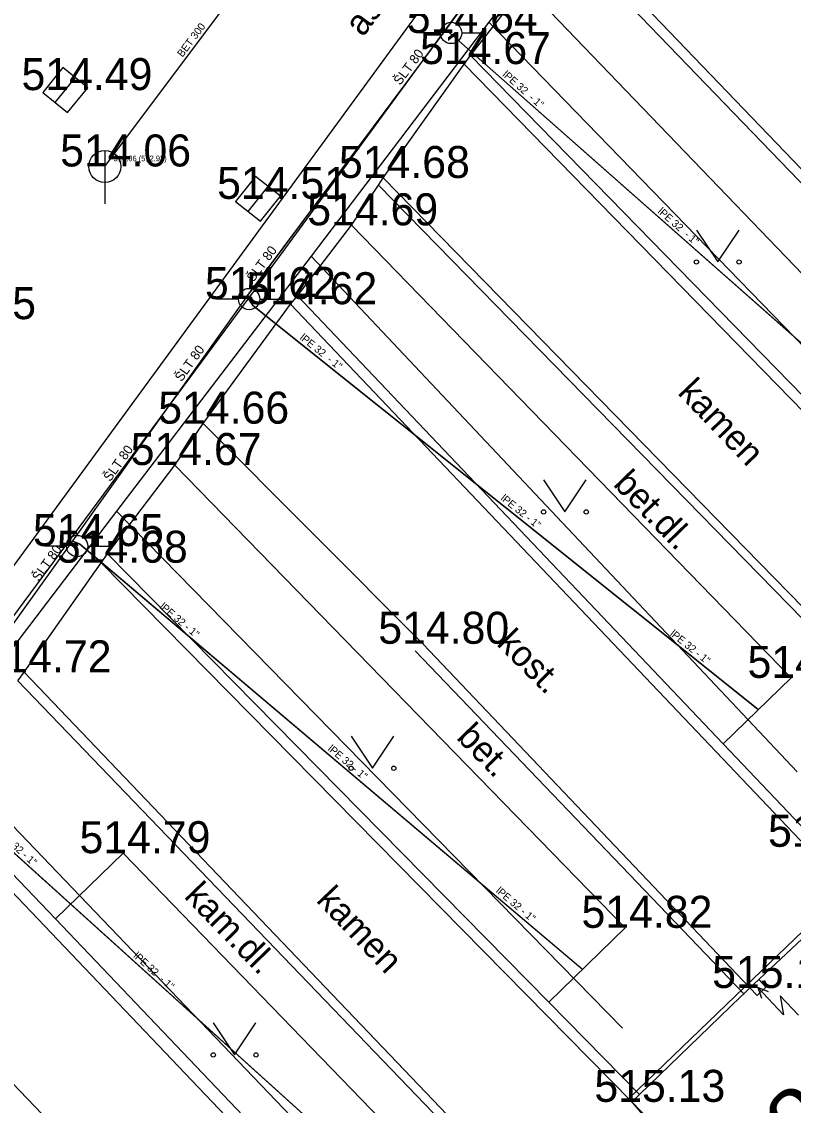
# Model space of a CAD drawing. Extents: x -668867 to -667827, y -1131943 to -1131019.
# Drawn here: x -668393.5 to -668375.42, y -1131308.01 to -1131282.61 of the extents above; entities that cross this region are included whole.
import ezdxf

# ---------------------------------------------------------------- set-up
doc = ezdxf.new("R2010")
doc.units = 0
for name, color, linetype in [('G_Bod_tecka', 7, 'Continuous'), ('G_Bod_vyska', 7, 'Continuous'), ('G_Budovy_Objekty', 7, 'Continuous'), ('G_Budovy_vstupy', 7, 'Continuous'), ('G_Cesty_Schody', 7, 'Continuous'), ('G_Cisla_popisna', 7, 'Continuous'), ('G_Plochy_zpevnene', 7, 'Continuous'), ('G_Ploty', 7, 'Continuous'), ('G_Popisy_povrchu', 7, 'Continuous'), ('G_Site-kanalizace', 7, 'Continuous'), ('G_Site-Rozvadece', 7, 'Continuous'), ('G_Site-vodovod', 7, 'Continuous'), ('G_Z_ELsilove_podz_kotovane', 7, 'Continuous'), ('G_Z_KANAL_podz_kotovane', 7, 'Continuous'), ('G_Z_PLYNY_podz_geodeticky', 7, 'Continuous'), ('G_Z_PLYNY_podz_priblizne', 7, 'Continuous'), ('G_Z_VODA_podz_kotovane', 7, 'Continuous'), ('G_Zelen-Znacky', 7, 'Continuous'), ('Vrstva 13', 7, 'Continuous'), ('Vrstva 2', 7, 'Continuous'), ('Vrstva 25', 7, 'Continuous'), ('Vrstva 27', 7, 'Continuous'), ('Vrstva 3', 7, 'Continuous'), ('Vrstva 4', 7, 'Continuous'), ('Vrstva 6', 7, 'Continuous'), ('Vrstva 8', 7, 'Continuous')]:
    doc.layers.add(name, color=color, linetype=linetype)

msp = doc.modelspace()

# ---------------------------------------------------------------- linework, layer by layer
at = {"layer": 'G_Bod_tecka'}
for p, q in [((-668383.44, -1131282.87), (-668383.44, -1131282.87)), ((-668383.13, -1131283.6), (-668383.13, -1131283.6)), ((-668392.48, -1131284.21), (-668392.48, -1131284.21)), ((-668391.55, -1131286), (-668391.55, -1131286)), ((-668385.03, -1131286.27), (-668385.03, -1131286.27)), ((-668387.96, -1131286.76), (-668387.96, -1131286.76)), ((-668385.77, -1131287.38), (-668385.77, -1131287.38)), ((-668388.17, -1131289.11), (-668388.17, -1131289.11)), ((-668387.2, -1131289.23), (-668387.2, -1131289.23)), ((-668389.25, -1131292.03), (-668389.25, -1131292.03)), ((-668389.91, -1131293), (-668389.91, -1131293)), ((-668392.2, -1131294.9), (-668392.2, -1131294.9)), ((-668391.64, -1131295.29), (-668391.64, -1131295.29)), ((-668384.1, -1131297.19), (-668384.1, -1131297.19)), ((-668393.44, -1131297.86), (-668393.44, -1131297.86)), ((-668375.47, -1131297.99), (-668375.47, -1131297.99)), ((-668391.12, -1131302.1), (-668391.12, -1131302.1)), ((-668379.36, -1131303.85), (-668379.36, -1131303.85)), ((-668376.45, -1131305.26), (-668376.45, -1131305.26)), ((-668379.2, -1131307.93), (-668379.2, -1131307.93))]:
    msp.add_line(p, q, dxfattribs=at)
at = {"layer": 'G_Budovy_Objekty'}
for p, q in [((-668376.23, -1131305.06), (-668376.08, -1131304.92)), ((-668376.58, -1131305.4), (-668376.44, -1131305.26)), ((-668376.44, -1131305.26), (-668376.23, -1131305.06)), ((-668376.66, -1131305.47), (-668376.58, -1131305.4)), ((-668379.02, -1131307.76), (-668377.38, -1131306.17)), ((-668379.2, -1131307.93), (-668379.02, -1131307.76)), ((-668378.16, -1131309.01), (-668379.2, -1131307.93))]:
    msp.add_line(p, q, dxfattribs=at)
at = {"layer": 'G_Budovy_vstupy'}
for p, q in [((-668374.33, -1131303.28), (-668376.08, -1131304.92)), ((-668376.66, -1131305.47), (-668377.38, -1131306.17))]:
    msp.add_line(p, q, dxfattribs=at)
at = {"layer": 'G_Cesty_Schody'}
msp.add_line((-668393.44, -1131297.86), (-668391.64, -1131295.29), dxfattribs=at)
for points in [[(-668385.03, -1131286.27), (-668383.13, -1131283.6)], [(-668385.77, -1131287.38), (-668385.14, -1131286.44)], [(-668389.25, -1131292.03), (-668387.2, -1131289.23)], [(-668389.91, -1131293), (-668389.25, -1131292.03)], [(-668384.1, -1131297.19), (-668389.25, -1131292.03)]]:
    msp.add_lwpolyline(points, dxfattribs=at)
at = {"layer": 'G_Plochy_zpevnene'}
for p, q in [((-668396.74, -1131299.54), (-668370.22, -1131263.27)), ((-668370.48, -1131291.02), (-668380.21, -1131280.87)), ((-668380.39, -1131281.04), (-668368.46, -1131293.42)), ((-668373.06, -1131293.57), (-668382.98, -1131283.4)), ((-668371.07, -1131295.97), (-668383.13, -1131283.6)), ((-668385.14, -1131286.44), (-668372.51, -1131299.37)), ((-668372.37, -1131299.23), (-668385.03, -1131286.27)), ((-668387.2, -1131289.23), (-668375.11, -1131301.95)), ((-668377.06, -1131299.54), (-668387.04, -1131289.03)), ((-668391.49, -1131295.08), (-668389.91, -1131293)), ((-668379.36, -1131303.85), (-668389.91, -1131293)), ((-668381.15, -1131305.59), (-668391.49, -1131295.08)), ((-668379.2, -1131307.93), (-668391.64, -1131295.29)), ((-668384.1, -1131297.19), (-668376.44, -1131305.26)), ((-668380.58, -1131311.32), (-668393.44, -1131297.86)), ((-668393.59, -1131298.06), (-668380.72, -1131311.45)), ((-668374.94, -1131301.77), (-668377.06, -1131299.54)), ((-668392.71, -1131303.64), (-668395.53, -1131300.69)), ((-668383.32, -1131313.92), (-668395.71, -1131300.93)), ((-668392.71, -1131303.64), (-668391.12, -1131302.1)), ((-668383.57, -1131309.91), (-668391.12, -1131302.1)), ((-668384.46, -1131317.1), (-668397.58, -1131303.48)), ((-668385.21, -1131311.5), (-668392.71, -1131303.64)), ((-668381.15, -1131305.59), (-668379.36, -1131303.85)), ((-668379.02, -1131307.76), (-668381.15, -1131305.59))]:
    msp.add_line(p, q, dxfattribs=at)
for points in [[(-668382.98, -1131283.4), (-668381.7, -1131281.76)], [(-668371.65, -1131292.22), (-668381.7, -1131281.76)], [(-668383.13, -1131283.6), (-668382.98, -1131283.4)], [(-668387.04, -1131289.03), (-668385.77, -1131287.38)], [(-668375.47, -1131297.99), (-668385.77, -1131287.38)], [(-668377.06, -1131299.54), (-668375.47, -1131297.99)]]:
    msp.add_lwpolyline(points, dxfattribs=at)
at = {"layer": 'G_Ploty'}
for p, q in [((-668385.14, -1131286.44), (-668385.03, -1131286.27)), ((-668387.2, -1131289.23), (-668387.04, -1131289.03)), ((-668391.64, -1131295.29), (-668391.49, -1131295.08)), ((-668384.28, -1131297.36), (-668376.58, -1131305.4)), ((-668393.59, -1131298.06), (-668393.44, -1131297.86))]:
    msp.add_line(p, q, dxfattribs=at)
at = {"layer": 'G_Site-kanalizace'}
for p, q in [((-668392.717, -1131284.501), (-668392.243, -1131283.919)), ((-668391.55, -1131285.625), (-668391.55, -1131286.875)), ((-668388.194, -1131287.053), (-668387.726, -1131286.467))]:
    msp.add_line(p, q, dxfattribs=at)
for points in [[(-668392.427, -1131284.737), (-668391.953, -1131284.156), (-668392.534, -1131283.682), (-668393.008, -1131284.263)], [(-668387.902, -1131287.286), (-668387.434, -1131286.7), (-668388.02, -1131286.232), (-668388.488, -1131286.818)]]:
    msp.add_lwpolyline(points, close=True, dxfattribs=at)
msp.add_circle((-668391.55, -1131286), 0.375, dxfattribs=at)
at = {"layer": 'G_Site-Rozvadece'}
for p, q in [((-668376.44, -1131305.26), (-668376.27, -1131305.44)), ((-668376.27, -1131305.44), (-668376.06, -1131305.24)), ((-668375.65, -1131305.887), (-668376.25, -1131305.249)), ((-668376.002, -1131305.353), (-668376.25, -1131305.249)), ((-668376.25, -1131305.249), (-668376.162, -1131305.503)), ((-668376.06, -1131305.24), (-668376.23, -1131305.06)), ((-668375.296, -1131305.897), (-668375.725, -1131305.441)), ((-668375.725, -1131305.441), (-668375.65, -1131305.887))]:
    msp.add_line(p, q, dxfattribs=at)
at = {"layer": 'G_Site-vodovod'}
for p, q in [((-668383.69, -1131282.87), (-668384.19, -1131282.87)), ((-668383.19, -1131282.87), (-668382.69, -1131282.87)), ((-668388.42, -1131289.11), (-668388.92, -1131289.11)), ((-668387.92, -1131289.11), (-668387.42, -1131289.11)), ((-668392.45, -1131294.9), (-668392.95, -1131294.9)), ((-668391.95, -1131294.9), (-668391.45, -1131294.9))]:
    msp.add_line(p, q, dxfattribs=at)
for centre in [(-668383.44, -1131282.87), (-668388.17, -1131289.11), (-668392.2, -1131294.9)]:
    msp.add_circle(centre, 0.25, dxfattribs=at)
at = {"layer": 'G_Z_ELsilove_podz_kotovane'}
for points in [[(-668391.059, -1131326.485), (-668393.139, -1131326.586), (-668397.359, -1131322.132), (-668401.827, -1131316.85), (-668404.353, -1131313.154), (-668404.432, -1131312.537), (-668404.205, -1131311.918), (-668396.448, -1131300.262), (-668387.867, -1131288.666), (-668374.945, -1131271.002), (-668369.514, -1131264.264), (-668369.07, -1131264.168), (-668368.835, -1131264.173), (-668367.399, -1131265.82), (-668367.28, -1131266.247), (-668367.41, -1131266.554)], [(-668356.958, -1131278.915), (-668357.31, -1131278.32), (-668362.973, -1131283.803), (-668362.029, -1131285.001), (-668364.143, -1131287.083), (-668367.041, -1131289.937), (-668366.076, -1131290.956), (-668368.256, -1131293.067), (-668371.205, -1131295.923), (-668370.187, -1131297.06), (-668372.244, -1131299.042), (-668375.182, -1131301.874), (-668374.215, -1131302.98), (-668376.367, -1131305.053), (-668379.275, -1131307.854), (-668378.308, -1131308.983), (-668380.474, -1131311.08), (-668383.435, -1131313.945), (-668382.468, -1131315.051), (-668384.4, -1131316.964), (-668387.483, -1131320.017), (-668386.494, -1131321.123), (-668389.081, -1131323.512)]]:
    msp.add_lwpolyline(points, dxfattribs=at)
at = {"layer": 'G_Z_KANAL_podz_kotovane'}
msp.add_line((-668391.55, -1131286), (-668370.12, -1131257.37), dxfattribs=at)
at = {"layer": 'G_Z_PLYNY_podz_geodeticky'}
msp.add_lwpolyline([(-668329.849, -1131216.265), (-668331.65, -1131218.17), (-668336.59, -1131223.38), (-668341.4, -1131229.35), (-668345.77, -1131234.76), (-668350.37, -1131240.51), (-668354.78, -1131246.26), (-668359.23, -1131252.11), (-668363.64, -1131257.91), (-668367.21, -1131262.48), (-668373.55, -1131270.81), (-668377.88, -1131276.49), (-668382.55, -1131282.62), (-668386.72, -1131288.1), (-668391.28, -1131294.08), (-668395.49, -1131299.61), (-668401.06, -1131306.92), (-668401.78, -1131307.86)], dxfattribs=at)
at = {"layer": 'G_Z_PLYNY_podz_priblizne'}
for points in [[(-668382.55, -1131282.62), (-668371.29, -1131294.23)], [(-668386.72, -1131288.1), (-668375.33, -1131300.19)], [(-668391.28, -1131294.08), (-668379.42, -1131306.2)], [(-668395.49, -1131299.61), (-668383.48, -1131312.14)]]:
    msp.add_lwpolyline(points, dxfattribs=at)
at = {"layer": 'G_Z_VODA_podz_kotovane'}
for points in [[(-668367.08, -1131260.8), (-668367.09, -1131260.81), (-668374.43, -1131270.37), (-668375.17, -1131271.33), (-668375.25, -1131271.44), (-668379.57, -1131277.34), (-668383.56, -1131282.79), (-668383.56, -1131282.79), (-668388.23, -1131289.05), (-668388.25, -1131289.08), (-668392.31, -1131294.78), (-668396, -1131299.93), (-668396.03, -1131299.97), (-668400.83, -1131306.08), (-668400.94, -1131306.24), (-668400.99, -1131306.3), (-668406.72, -1131313.47), (-668406.73, -1131313.49), (-668407.08, -1131313.88)], [(-668383.56, -1131282.79), (-668383.45, -1131282.88), (-668372.19, -1131292.82)], [(-668388.23, -1131289.05), (-668388.09, -1131289.25), (-668376.25, -1131298.72)], [(-668392.31, -1131294.78), (-668392.14, -1131294.85), (-668380.35, -1131304.83)], [(-668396.03, -1131299.97), (-668395.86, -1131300.13), (-668384.31, -1131310.56)]]:
    msp.add_lwpolyline(points, dxfattribs=at)
at = {"layer": 'G_Zelen-Znacky'}
for p, q in [((-668377.69, -1131287.49), (-668377.19, -1131288.24)), ((-668377.19, -1131288.24), (-668376.69, -1131287.49)), ((-668381.27, -1131293.35), (-668380.77, -1131294.1)), ((-668380.77, -1131294.1), (-668380.27, -1131293.35)), ((-668385.78, -1131299.36), (-668385.28, -1131300.11)), ((-668385.28, -1131300.11), (-668384.78, -1131299.36)), ((-668389.01, -1131306.08), (-668388.51, -1131306.83)), ((-668388.51, -1131306.83), (-668388.01, -1131306.08))]:
    msp.add_line(p, q, dxfattribs=at)
for centre in [(-668377.69, -1131288.24), (-668376.69, -1131288.24), (-668381.27, -1131294.1), (-668380.27, -1131294.1), (-668385.78, -1131300.11), (-668384.78, -1131300.11), (-668389.01, -1131306.83), (-668388.01, -1131306.83)]:
    msp.add_circle(centre, 0.05, dxfattribs=at)
at = {"layer": 'Vrstva 13'}
msp.add_line((-668391.55, -1131286), (-668370.12, -1131257.37), dxfattribs=at)
at = {"layer": 'Vrstva 25'}
for points in [[(-668383.56, -1131282.79), (-668383.452, -1131282.885), (-668372.194, -1131292.823)], [(-668388.23, -1131289.054), (-668388.087, -1131289.254), (-668376.246, -1131298.722)], [(-668392.309, -1131294.781), (-668392.143, -1131294.847), (-668380.348, -1131304.827)], [(-668396.033, -1131299.969), (-668395.858, -1131300.127), (-668384.311, -1131310.564)]]:
    msp.add_lwpolyline(points, dxfattribs=at)
at = {"layer": 'Vrstva 27'}
msp.add_lwpolyline([(-668367.082, -1131260.801), (-668367.088, -1131260.809), (-668374.429, -1131270.367), (-668375.17, -1131271.332), (-668375.25, -1131271.442), (-668379.568, -1131277.339), (-668383.56, -1131282.79), (-668383.562, -1131282.793), (-668388.23, -1131289.054), (-668388.251, -1131289.082), (-668392.309, -1131294.781), (-668396.001, -1131299.93), (-668396.033, -1131299.969), (-668400.834, -1131306.083), (-668400.938, -1131306.237), (-668400.992, -1131306.302), (-668406.715, -1131313.472), (-668406.726, -1131313.486), (-668407.083, -1131313.882)], dxfattribs=at)
at = {"layer": 'Vrstva 6'}
for p, q in [((-668383.452, -1131282.885), (-668383.452, -1131282.885)), ((-668388.087, -1131289.254), (-668388.087, -1131289.254)), ((-668392.143, -1131294.846), (-668392.143, -1131294.846))]:
    msp.add_line(p, q, dxfattribs=at)
at = {"layer": 'Vrstva 8'}
msp.add_line((-668391.55, -1131286), (-668391.55, -1131286), dxfattribs=at)

# ---------------------------------------------------------------- texts
at = {"layer": 'G_Bod_vyska'}
for s, p in [('514.64', (-668384.476, -1131282.87)), ('514.67', (-668384.166, -1131283.6)), ('514.49', (-668393.504, -1131284.21)), ('514.06', (-668392.598, -1131286)), ('514.68', (-668386.066, -1131286.27)), ('514.51', (-668388.921, -1131286.76)), ('514.69', (-668386.808, -1131287.38)), ('514.62', (-668389.206, -1131289.11)), ('514.62', (-668388.236, -1131289.23)), ('514.55', (-668396.232, -1131289.58)), ('514.66', (-668390.3, -1131292.03)), ('514.67', (-668390.946, -1131293)), ('514.65', (-668393.236, -1131294.9)), ('514.68', (-668392.676, -1131295.29)), ('514.80', (-668385.144, -1131297.19)), ('514.72', (-668394.462, -1131297.86)), ('514.78', (-668376.492, -1131297.99)), ('515.10', (-668376.012, -1131301.95)), ('514.79', (-668392.144, -1131302.1)), ('514.82', (-668380.382, -1131303.85)), ('515.12', (-668377.321, -1131305.26)), ('515.13', (-668380.081, -1131307.93))]:
    msp.add_text(s, height=0.75, dxfattribs=at).set_placement(p)
at = {"layer": 'G_Cisla_popisna'}
msp.add_text('3938', height=1.5, rotation=223.295, dxfattribs=at).set_placement((-668372.946, -1131305.109))
at = {"layer": 'G_Popisy_povrchu'}
for s, rotation, p in [('asf.', 53.8292, (-668385.499, -1131282.983)), ('kamen', 313.688, (-668378.149, -1131291.321)), ('bet.dl.', 314.1537, (-668379.661, -1131293.469)), ('kost.', 314.9611, (-668382.391, -1131297.207)), ('bet.', 314.1966, (-668383.334, -1131299.405)), ('kam.dl.', 314.067, (-668389.715, -1131303.13)), ('kamen', 313.688, (-668386.619, -1131303.221))]:
    msp.add_text(s, height=0.6, rotation=rotation, dxfattribs=at).set_placement(p)
at = {"layer": 'Vrstva 2'}
msp.add_text('514.06 (512.93)', height=0.13163, dxfattribs=at).set_placement((-668391.345, -1131285.878))
at = {"layer": 'Vrstva 3'}
msp.add_text('BET 300', height=0.1755, rotation=53.2018, dxfattribs=at).set_placement((-668389.731, -1131283.451))
at = {"layer": 'Vrstva 4'}
for s, height, rotation, p in [('ŠLT 80', 0.2194, 53.266, (-668384.632, -1131284.111)), ('lPE 32  - 1"', 0.17551, 318.537, (-668382.246, -1131283.866)), ('lPE 32  - 1"', 0.17551, 318.5661, (-668378.609, -1131287.077)), ('ŠLT 80', 0.2194, 53.2932, (-668388.072, -1131288.725)), ('lPE 32  - 1"', 0.17551, 321.1584, (-668386.997, -1131290.041)), ('ŠLT 80', 0.2194, 54.4722, (-668389.753, -1131291.062)), ('ŠLT 80', 0.2194, 54.4248, (-668391.426, -1131293.404)), ('lPE 32 - 1"', 0.17551, 321.3549, (-668382.292, -1131293.808)), ('ŠLT 80', 0.2194, 54.4821, (-668393.098, -1131295.745)), ('lPE 32 - 1"', 0.17551, 319.7849, (-668390.279, -1131296.344)), ('lPE 32 - 1"', 0.17551, 321.3213, (-668378.322, -1131296.984)), ('lPE 32 - 1"', 0.17551, 319.7779, (-668386.34, -1131299.676)), ('lPE 32 - 1"', 0.17551, 317.8648, (-668394.064, -1131301.666)), ('lPE 32 - 1"', 0.17551, 319.7676, (-668382.403, -1131303.007)), ('lPE 32  - 1"', 0.17551, 317.8227, (-668390.896, -1131304.528))]:
    msp.add_text(s, height=height, rotation=rotation, dxfattribs=at).set_placement(p)

doc.saveas('drawing.dxf')
